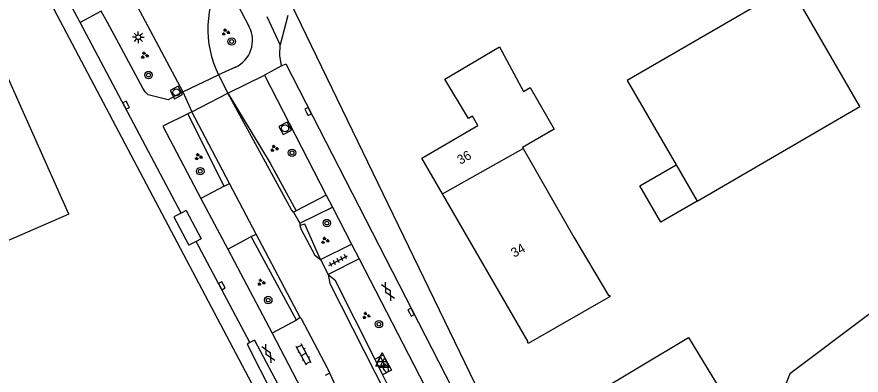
# Model space of a CAD drawing. Extents: x 134297 to 137000, y 403500 to 406000.
# Drawn here: x 136017.8 to 136108.6, y 404896.9 to 404935.3 of the extents above; entities that cross this region are included whole.
import ezdxf

# ---------------------------------------------------------------- set-up
doc = ezdxf.new("R2010")
doc.units = 0
for name, color, linetype in [('gg-afsc-hekwerk', 7, 'Continuous'), ('gg-anno-huisnummerreeks BGT', 7, 'Continuous'), ('gg-bbg-gedigitaliseerde bebouwing', 7, 'Continuous'), ('gg-bbg-gedigitaliseerde bijgebouw', 7, 'Continuous'), ('gg-bbg-hoofdgebouw', 7, 'Continuous'), ('gg-bbg-luifel en loopbrug', 7, 'Continuous'), ('gg-bbg-open loods', 7, 'Continuous'), ('gg-bbg-tussenscheiding', 7, 'Continuous'), ('gg-knt-bronhoudergrens', 7, 'Continuous'), ('gg-knt-verharding', 7, 'Continuous'), ('gg-knt-verharding nz', 7, 'Continuous'), ('gg-kwrk-duiker nz buis', 7, 'Continuous'), ('gt-grn-groengrens', 7, 'Continuous'), ('gt-grn-vlakafsluiter', 7, 'Continuous'), ('gt-grn-weggrens', 7, 'Continuous'), ('gt-symb-boom', 7, 'Continuous'), ('gt-symb-brandkraan', 7, 'Continuous'), ('gt-symb-gesloten verharding', 7, 'Continuous'), ('gt-symb-groenvak', 7, 'Continuous'), ('gt-symb-klinker verharding', 7, 'Continuous'), ('gt-symb-kolk', 7, 'Continuous'), ('gt-symb-lichtmast', 7, 'Continuous'), ('gt-symb-rioolschacht', 7, 'Continuous'), ('gt-symb-tegel verharding', 7, 'Continuous'), ('gt-symb-waterafsluiter', 7, 'Continuous')]:
    doc.layers.add(name, color=color, linetype=linetype)

# ---------------------------------------------------------------- blocks, each defined once
blk = doc.blocks.new('gt0-GRVAK')
at = {"layer": 'gt-symb-groenvak'}
for p, q in [((-0.11, 0.189), (-0.228, 0.24)), ((-0.182, 0.153), (0.088, 0.153)), ((-0.091, 0.211), (-0.156, 0.322)), ((-0.047, 0.214), (-0.047, 0.393)), ((-0.004, 0.211), (0.061, 0.322)), ((0.015, 0.189), (0.133, 0.24)), ((0.262, -0.052), (0.197, 0.059)), ((0.305, -0.049), (0.305, 0.13)), ((0.349, -0.052), (0.414, 0.059)), ((-0.245, -0.228), (-0.363, -0.177)), ((-0.318, -0.264), (-0.047, -0.264)), ((-0.226, -0.206), (-0.291, -0.095)), ((-0.183, -0.203), (-0.183, -0.024)), ((-0.139, -0.206), (-0.074, -0.095)), ((-0.12, -0.228), (-0.002, -0.177)), ((0.243, -0.074), (0.125, -0.023)), ((0.17, -0.11), (0.441, -0.11)), ((0.368, -0.074), (0.486, -0.023))]:
    blk.add_line(p, q, dxfattribs=at)
blk = doc.blocks.new('gt0-BOOM')
at = {"layer": 'gt-symb-boom'}
for radius in [0.4, 0.2]:
    blk.add_circle((0, 0), radius, dxfattribs=at)
blk = doc.blocks.new('gt0-WAFSL')
at = {"layer": 'gt-symb-waterafsluiter'}
for p, q in [((-0.5, -0.333), (0, 0.667)), ((0, 0.667), (0.5, -0.333)), ((0.5, -0.333), (-0.5, -0.333))]:
    blk.add_line(p, q, dxfattribs=at)
blk = doc.blocks.new('gt0-BR')
at = {"layer": 'gt-symb-brandkraan'}
for centre, radius, start, end in [((-0.244, 0), 0.206, 107.56694, 252.43307), ((0.599, -2.664), 3, 106.89205, 107.56694), ((0, -0.691), 0.938, 73.10799, 106.89205), ((-0.599, -2.664), 3, 72.43309, 73.10799), ((0.244, 0), 0.206, 287.56695, 72.43309), ((0.599, 2.664), 3, 252.43307, 253.10797), ((0, 0.691), 0.938, 253.10797, 286.89206), ((-0.599, 2.664), 3, 286.89206, 287.56695)]:
    blk.add_arc(centre, radius, start, end, dxfattribs=at)
blk = doc.blocks.new('gt0-GESVH1')
at = {"layer": 'gt-symb-gesloten verharding'}
for p, q in [((-0.992, -0.261), (0.008, 0.239)), ((0.008, -0.261), (-0.992, 0.239)), ((0.008, 0.239), (1.008, -0.261)), ((1.008, 0.239), (0.008, -0.261))]:
    blk.add_line(p, q, dxfattribs=at)
blk = doc.blocks.new('gt0-KOLK')
at = {"layer": 'gt-symb-kolk'}
blk.add_lwpolyline([(0, 0), (0.375, 0), (0.375, 0.4), (-0.375, 0.4), (-0.375, 0), (0, 0)], dxfattribs=at)
blk = doc.blocks.new('gt0-TEG1')
at = {"layer": 'gt-symb-tegel verharding'}
for p, q in [((-1.125, 0), (1.125, 0)), ((-0.9, -0.25), (-0.9, 0.25)), ((-0.45, -0.25), (-0.45, 0.25)), ((0, -0.25), (0, 0.25)), ((0.45, -0.25), (0.45, 0.25)), ((0.9, -0.25), (0.9, 0.25))]:
    blk.add_line(p, q, dxfattribs=at)
blk = doc.blocks.new('gt0-KL1')
at = {"layer": 'gt-symb-klinker verharding'}
for p, q in [((-1.15, 0.3), (1.15, 0.3)), ((-1, -0.3), (-1, 0.3)), ((-0.5, 0.3), (-0.5, 0.45)), ((0, -0.3), (0, 0.3)), ((0.5, 0.3), (0.5, 0.45)), ((1, -0.3), (1, 0.3)), ((-1.15, -0.3), (1.15, -0.3)), ((-0.5, -0.45), (-0.5, -0.3)), ((0.5, -0.45), (0.5, -0.3))]:
    blk.add_line(p, q, dxfattribs=at)
blk = doc.blocks.new('gt0-RS')
at = {"layer": 'gt-symb-rioolschacht'}
blk.add_lwpolyline([(-0.5, -0.5), (0.5, -0.5), (0.5, 0.5), (-0.5, 0.5)], close=True, dxfattribs=at)
blk.add_circle((0, 0), 0.375, dxfattribs=at)
blk = doc.blocks.new('gt0-LMAST')
at = {"layer": 'gt-symb-lichtmast'}
for p, q in [((-0.182, 0.173), (-0.447, 0.438)), ((-0.005, 0.246), (-0.005, 0.621)), ((0.172, 0.173), (0.437, 0.438)), ((-0.255, -0.004), (-0.63, -0.004)), ((-0.182, -0.181), (-0.447, -0.446)), ((-0.005, -0.254), (-0.005, -0.629)), ((0.437, -0.446), (0.172, -0.181)), ((0.245, -0.004), (0.62, -0.004))]:
    blk.add_line(p, q, dxfattribs=at)
blk.add_circle((-0.005, -0.004), 0.25, dxfattribs=at)

msp = doc.modelspace()

# ---------------------------------------------------------------- linework, layer by layer
at = {"layer": 'gg-afsc-hekwerk'}
msp.add_line((136042.59, 404900.212), (136045.861, 404893.829), dxfattribs=at)
at = {"layer": 'gg-bbg-gedigitaliseerde bebouwing'}
msp.add_lwpolyline([(136023.431, 404914.15), (136014.493, 404910.307), (136005.64, 404931.742), (136008.686, 404933), (136007.991, 404934.683), (136010.298, 404935.636), (136011.03, 404933.864), (136014.051, 404935.112)], dxfattribs=at)
at = {"layer": 'gg-bbg-gedigitaliseerde bijgebouw'}
for p, q in [((136083.464, 404928.529), (136088.722, 404919.465)), ((136088.722, 404919.465), (136090.98, 404915.573))]:
    msp.add_line(p, q, dxfattribs=at)
msp.add_lwpolyline([(136090.98, 404915.573), (136108.488, 404925.73), (136100.972, 404938.687), (136083.464, 404928.529)], dxfattribs=at)
at = {"layer": 'gg-bbg-hoofdgebouw'}
for p, q in [((136023.431, 404914.15), (136014.051, 404935.112)), ((136072.824, 404900.458), (136063.602, 404916.353))]:
    msp.add_line(p, q, dxfattribs=at)
for points in [[(136067.404, 404923.666), (136066.821, 404924.677), (136066.393, 404924.43), (136063.857, 404928.665), (136069.733, 404932.123), (136072.298, 404927.328), (136073.044, 404927.76), (136075.618, 404923.299), (136072.198, 404921.33), (136072.265, 404921.214)], [(136063.602, 404916.353), (136061.381, 404920.181), (136067.404, 404923.666)], [(136072.265, 404921.214), (136077.74, 404911.703), (136081.44, 404905.418), (136081.533, 404905.473), (136081.637, 404905.306), (136072.805, 404900.27), (136072.752, 404900.417), (136072.824, 404900.458)]]:
    msp.add_lwpolyline(points, dxfattribs=at)
at = {"layer": 'gg-bbg-luifel en loopbrug'}
msp.add_lwpolyline([(136090.98, 404915.573), (136087.088, 404913.315), (136084.829, 404917.207), (136088.722, 404919.465)], dxfattribs=at)
at = {"layer": 'gg-bbg-open loods'}
msp.add_lwpolyline([(136079.531, 404894.612), (136090.044, 404900.92), (136096.455, 404890.396), (136085.871, 404884.031)], dxfattribs=at)
at = {"layer": 'gg-bbg-tussenscheiding'}
msp.add_line((136063.602, 404916.353), (136072.265, 404921.214), dxfattribs=at)
at = {"layer": 'gg-knt-bronhoudergrens'}
msp.add_lwpolyline([(136080.547, 404969.352), (136087.217, 404961.24), (136100.311, 404942.781), (136113.706, 404948.569), (136129.817, 404928.09), (136134.626, 404922.291), (136100.963, 404896.995), (136097.867, 404889.216), (136080.166, 404877.072), (136092.823, 404851.851), (136143.989, 404893.745), (136150.717, 404898.918), (136152.481, 404896.313)], dxfattribs=at)
at = {"layer": 'gg-knt-verharding'}
for p, q in [((136024.635, 404934.755), (136022.266, 404939.215)), ((136039.949, 404939.733), (136042.819, 404934.281)), ((136030.765, 404936.49), (136035.69, 404927.303)), ((136027.58, 404934.73), (136026.918, 404935.957)), ((136035.511, 404914.276), (136024.635, 404934.755)), ((136046.137, 404932.357), (136044.77, 404935.346)), ((136041.336, 404929.951), (136039.517, 404929.125)), ((136039.517, 404929.125), (136040.524, 404927.142)), ((136040.524, 404927.142), (136044.45, 404929.098)), ((136044.45, 404929.098), (136051.112, 404916.188)), ((136035.69, 404927.303), (136036.664, 404925.152)), ((136036.664, 404925.152), (136036.21, 404924.925)), ((136040.128, 404917.175), (136036.21, 404924.925)), ((136040.688, 404917.459), (136036.664, 404925.152)), ((136040.128, 404917.175), (136040.688, 404917.459)), ((136043.565, 404912.023), (136040.688, 404917.459)), ((136040.128, 404917.175), (136037.633, 404915.859)), ((136051.112, 404916.188), (136047.885, 404914.532)), ((136051.112, 404916.188), (136051.763, 404914.926)), ((136048.261, 404913.202), (136051.763, 404914.926)), ((136051.763, 404914.926), (136053.812, 404910.956)), ((136035.511, 404914.276), (136034.719, 404913.88)), ((136036.046, 404914.544), (136035.511, 404914.276)), ((136047.885, 404914.532), (136047.58, 404914.375)), ((136047.58, 404914.375), (136048.261, 404913.202)), ((136048.261, 404913.202), (136048.283, 404912.94)), ((136043.047, 404911.749), (136043.565, 404912.023)), ((136048.301, 404903.049), (136043.565, 404912.023)), ((136037.129, 404911.231), (136036.337, 404910.83)), ((136037.664, 404911.502), (136037.129, 404911.231)), ((136042.896, 404900.373), (136037.129, 404911.231)), ((136040.51, 404910.407), (136043.047, 404911.749)), ((136047.902, 404902.776), (136043.047, 404911.749)), ((136050.48, 404909.296), (136053.812, 404910.956)), ((136053.812, 404910.956), (136054.633, 404909.364)), ((136040.51, 404910.407), (136045.278, 404901.369)), ((136050.48, 404909.296), (136051.308, 404907.67)), ((136054.633, 404909.364), (136051.308, 404907.67)), ((136054.633, 404909.364), (136061.698, 404895.673)), ((136047.902, 404902.776), (136045.278, 404901.369)), ((136048.301, 404903.049), (136047.902, 404902.776)), ((136042.896, 404900.373), (136042.59, 404900.212)), ((136043.398, 404900.638), (136042.896, 404900.373)), ((136056.314, 404898.591), (136057.155, 404896.918)), ((136051.508, 404897.067), (136050.989, 404896.835)), ((136057.155, 404896.918), (136058.601, 404894.04))]:
    msp.add_line(p, q, dxfattribs=at)
for points in [[(136035.69, 404927.303), (136034.115, 404926.426), (136031.971, 404926.963), (136031.642, 404927.299), (136031.381, 404927.69), (136027.58, 404934.73)], [(136046.282, 404930.093), (136046.108, 404931.211), (136046.137, 404932.357)], [(136046.282, 404930.093), (136046.75, 404930.315), (136064.609, 404895.537)], [(136047.58, 404914.375), (136047.357, 404914.617), (136044.791, 404919.335), (136040.524, 404927.142)], [(136040.524, 404927.142), (136045.07, 404919.627), (136047.885, 404914.532)], [(136036.21, 404924.925), (136033.552, 404923.595), (136037.633, 404915.859)], [(136050.48, 404909.296), (136048.793, 404913.069), (136048.283, 404912.94)], [(136048.283, 404912.94), (136048.413, 404912.509), (136049.876, 404909.766), (136050.48, 404909.296)], [(136051.308, 404907.67), (136051.485, 404906.715), (136057.589, 404894.718), (136058.242, 404893.851)], [(136051.308, 404907.67), (136052.033, 404907.112), (136056.314, 404898.591)], [(136051.508, 404897.067), (136051.257, 404897.63), (136048.46, 404902.926), (136048.301, 404903.049)], [(136056.314, 404898.591), (136057.221, 404899.047), (136058.107, 404897.397), (136057.155, 404896.918)], [(136055.5, 404888.991), (136055.495, 404889.357), (136052.137, 404895.656), (136051.508, 404897.067)]]:
    msp.add_lwpolyline(points, dxfattribs=at)
for centre, radius, start, end in [((136049.535, 404934.03), 11.154, 149.24982, 206.08613), ((136040.034, 404932.816), 3.147, 294.44084, 27.74709)]:
    msp.add_arc(centre, radius, start, end, dxfattribs=at)
at = {"layer": 'gg-knt-verharding nz'}
for p, q in [((136037.633, 404915.859), (136040.51, 404910.407)), ((136036.046, 404914.544), (136037.664, 404911.502)), ((136045.278, 404901.369), (136048.39, 404895.469)), ((136043.398, 404900.638), (136046.746, 404894.296))]:
    msp.add_line(p, q, dxfattribs=at)
at = {"layer": 'gg-kwrk-duiker nz buis'}
for p, q in [((136047.039, 404888.529), (136020.811, 404938.12)), ((136070.856, 404888.222), (136047.341, 404936.75))]:
    msp.add_line(p, q, dxfattribs=at)
at = {"layer": 'gt-grn-groengrens'}
msp.add_line((136046.973, 404935.501), (136046.137, 404932.357), dxfattribs=at)
at = {"layer": 'gt-grn-vlakafsluiter'}
msp.add_line((136034.719, 404913.88), (136036.337, 404910.83), dxfattribs=at)
at = {"layer": 'gt-grn-weggrens'}
for p, q in [((136026.918, 404935.957), (136024.635, 404934.755)), ((136046.282, 404930.093), (136044.45, 404929.098)), ((136035.69, 404927.303), (136039.517, 404929.125)), ((136036.664, 404925.152), (136040.524, 404927.142))]:
    msp.add_line(p, q, dxfattribs=at)

# ---------------------------------------------------------------- block references
at = {"layer": 'gt-symb-boom'}
for p in [(136040.941, 404932.704), (136031.993, 404929.102), (136047.427, 404920.746), (136037.562, 404918.771), (136051.167, 404913.202), (136044.872, 404904.936), (136056.769, 404902.346)]:
    msp.add_blockref('gt0-BOOM', p, dxfattribs=at)
at = {"layer": 'gt-symb-brandkraan', "rotation": -63.51182146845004}
msp.add_blockref('gt0-BR', (136057.495, 404897.621), dxfattribs=at)
at = {"layer": 'gt-symb-gesloten verharding', "rotation": 118.99897714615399}
for p in [(136057.737, 404905.846), (136044.866, 404899.183)]:
    msp.add_blockref('gt0-GESVH1', p, dxfattribs=at)
at = {"layer": 'gt-symb-groenvak'}
for p in [(136040.286, 404933.708), (136031.558, 404931.215), (136045.507, 404921.22), (136037.355, 404920.321), (136050.963, 404911.332), (136044.095, 404906.838), (136055.389, 404903.265)]:
    msp.add_blockref('gt0-GRVAK', p, dxfattribs=at)
at = {"layer": 'gt-symb-klinker verharding', "rotation": 117.97472992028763}
msp.add_blockref('gt0-KL1', (136048.69, 404899.083), dxfattribs=at)
at = {"layer": 'gt-symb-kolk'}
for p, rotation in [((136029.407, 404925.773), -62.02527007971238), ((136048.983, 404925.095), -62.820265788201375), ((136039.707, 404906.376), -62.02527007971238), ((136060.047, 404903.552), -62.82026578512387)]:
    msp.add_blockref('gt0-KOLK', p, dxfattribs=dict(at, rotation=rotation))
at = {"layer": 'gt-symb-lichtmast'}
msp.add_blockref('gt0-LMAST', (136030.901, 404933.167), dxfattribs=at)
at = {"layer": 'gt-symb-rioolschacht'}
for p, rotation in [((136034.985, 404927.234), -62.025270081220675), ((136046.685, 404923.38), -62.02527007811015)]:
    msp.add_blockref('gt0-RS', p, dxfattribs=dict(at, rotation=rotation))
at = {"layer": 'gt-symb-tegel verharding', "rotation": 28.23090182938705}
msp.add_blockref('gt0-TEG1', (136052.385, 404909.168), dxfattribs=at)
at = {"layer": 'gt-symb-waterafsluiter'}
for p in [(136057.134, 404898.643), (136056.951, 404898.153), (136057.377, 404898.039)]:
    msp.add_blockref('gt0-WAFSL', p, dxfattribs=at)

# ---------------------------------------------------------------- texts
at = {"layer": 'gg-anno-huisnummerreeks BGT'}
for s, p in [('36', (136065.531, 404919.452)), ('34', (136071.32, 404909.473))]:
    msp.add_text(s, height=1, rotation=30.1, dxfattribs=at).set_placement(p)

doc.saveas('drawing.dxf')
